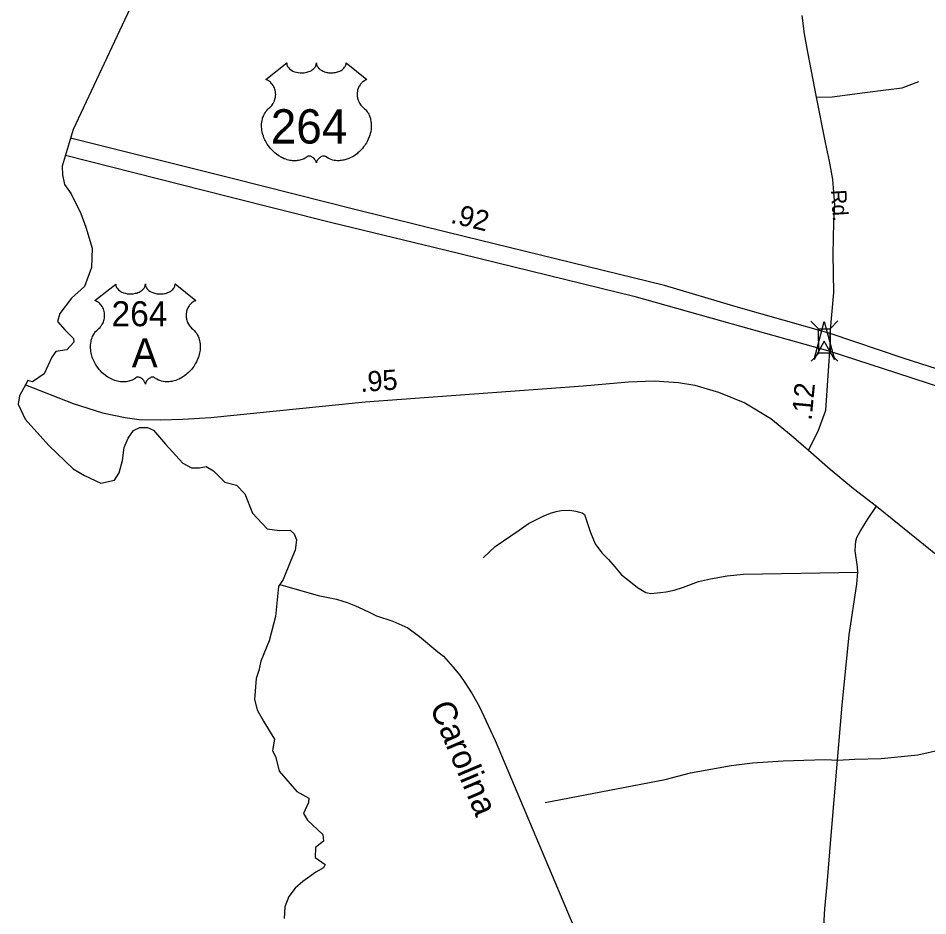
# Model space of a CAD drawing. Extents: x 2220236 to 2384410, y 720751 to 894131.
# Drawn here: x 2220236 to 2225871, y 748649 to 754209 of the extents above; entities that cross this region are included whole.
import ezdxf

# ---------------------------------------------------------------- set-up
doc = ezdxf.new("R2010")
doc.units = 0
for name, color, linetype in [('Exist Boundary Political CountyLine', 7, 'Continuous'), ('Exist Railroad Mainline', 7, 'Continuous'), ('Exist Railroad Mainline Label', 7, 'Continuous'), ('Exist Road Non-System Type 51', 7, 'Continuous'), ('Exist Road Primary US Attributed', 7, 'Continuous'), ('Exist Road Primary US Divided Attributed', 7, 'Continuous'), ('Exist Road Primary US Mileage Hundredths English Label', 7, 'Continuous'), ('Exist Road Primary US Shield CELL', 7, 'Continuous'), ('Exist Road Primary US Shield Number Label', 7, 'Continuous'), ('Exist Road Secondary Mileage Hundredths English Label', 7, 'Continuous'), ('Exist Road Secondary Structure Standard Bridge Attributed CELL', 7, 'Continuous'), ('Exist Road Secondary Structure Standard Bridge CELL', 7, 'Continuous'), ('Exist Road Secondary Type 51 Attributed', 7, 'Continuous'), ('Exist Road Secondary Type 51 Label', 7, 'Continuous')]:
    doc.layers.add(name, color=color, linetype=linetype)

msp = doc.modelspace()

# ---------------------------------------------------------------- linework, layer by layer
at = {"layer": 'Exist Boundary Political CountyLine'}
for points in [[(2293117.8, 894131.3), (2291903.9, 891776.4), (2258821.6, 829664.6), (2255410.5, 823324), (2242088.6, 797598.7), (2231459.6, 775980.5), (2225010.8, 762953.2), (2220575.6, 753519.5)], [(2220575.6, 753519.5), (2220508, 753291.8), (2220510.7, 753239.5), (2220521.7, 753179), (2220563, 753121.3), (2220623.5, 752999), (2220654, 752915.7), (2220692.9, 752785.2), (2220690.1, 752665.7), (2220645.7, 752546.3), (2220565.2, 752474.1), (2220493, 752379.7), (2220479.1, 752329.7), (2220524.9, 752278.1), (2220577.7, 752225.4), (2220580.5, 752203.1), (2220537.4, 752155.9), (2220468, 752144.8), (2220443.1, 752108.7), (2220397.3, 752005.9), (2220323.8, 751957.2), (2220295.9, 751964.3), (2220244.2, 751870.8), (2220235.6, 751819.2), (2220278.6, 751724.6), (2220424.7, 751561.3), (2220576.3, 751418.7), (2220645.7, 751377), (2220748.4, 751329.8), (2220831.7, 751346.5), (2220862.2, 751393.7), (2220881.6, 751468.7), (2220892.7, 751549.2), (2220917.7, 751607.5), (2220951, 751654.8), (2220989.9, 751674.2), (2221037.1, 751674.2), (2221073.2, 751657.5), (2221148.1, 751571.4), (2221256.4, 751452), (2221309.1, 751424.2), (2221359.1, 751424.2), (2221400.7, 751432.6), (2221446.5, 751404.8), (2221515.9, 751335.3), (2221588.1, 751315.9), (2221640.8, 751263.1), (2221688, 751143.7), (2221778.1, 751045.3), (2221854.5, 751035.4), (2221921.2, 751038.2), (2221946.1, 751015.9), (2221960, 750977.1), (2221951.7, 750913.2), (2221923.9, 750849.3), (2221876.8, 750732.6), (2221849, 750688.2), (2221829.6, 750502.1), (2221790.7, 750352.1), (2221738, 750227.2), (2221726.9, 750168.8), (2221710.2, 750118.8), (2221699.1, 749988.3), (2221715.8, 749924.4), (2221754.6, 749855), (2221797.6, 749785.5), (2221822.6, 749743.9), (2221811.6, 749673.8), (2221831.1, 749629.4), (2221853.4, 749544.5), (2221961.8, 749419.8), (2222036.3, 749377.6), (2222034.7, 749350.1), (2222002.3, 749282.1), (2222027.1, 749240.8)], [(2222027.1, 749240.8), (2222122.8, 749152.1), (2222127.6, 749111.4), (2222077.3, 749073), (2222075, 749010.7), (2222137.2, 748967.5), (2222127.6, 748946), (2222079.7, 748919.6), (2221999.9, 748861.3), (2221951.6, 748820.4), (2221913.4, 748769.2), (2221887, 748705.5), (2221883.5, 748632.5)]]:
    msp.add_lwpolyline(points, dxfattribs=at)
at = {"layer": 'Exist Railroad Mainline'}
msp.add_lwpolyline([(2221857.6, 750702), (2222094.5, 750632.2), (2222208, 750609.9), (2222273.6, 750590.5), (2222325.2, 750569.5), (2222370.7, 750548.5), (2222418.3, 750525.6), (2222454.6, 750507.5), (2222556.9, 750474.4), (2222649.2, 750433.1), (2222721.5, 750379.6), (2222836.3, 750284.7), (2222870.5, 750257), (2222928.9, 750191.4), (2222971.3, 750139.8), (2223003.7, 750094.1), (2223048.3, 750024.6), (2223093, 749942.9), (2223133.6, 749859.3), (2223190.5, 749735.8), (2224299.3, 747108)], dxfattribs=at)
at = {"layer": 'Exist Road Non-System Type 51'}
for points in [[(2225181.1, 753720.5), (2225278.4, 753723.1), (2225480.7, 753749), (2225611.7, 753764.6), (2225712.9, 753777.6), (2225815.4, 753816.5)], [(2223116.1, 750866.5), (2223191.7, 750937.3), (2223339.2, 751037.3), (2223397.8, 751078.8), (2223489.2, 751123.7), (2223533, 751144), (2223568.8, 751154.2), (2223600.7, 751160.6), (2223652.7, 751160.9), (2223689.8, 751154.5), (2223713, 751149.6), (2223730, 751145.9), (2223744.1, 751134.9), (2223780.6, 751023.9), (2223809.9, 750953.1), (2223851.4, 750898.2), (2223892.8, 750855.5), (2223931.8, 750810.4), (2223974.5, 750761.6), (2224029.4, 750717.7), (2224073.3, 750683.5), (2224123.3, 750651.8), (2224156.2, 750644.5), (2224214.7, 750651.7), (2224250.5, 750656.1), (2224300.5, 750666.5), (2224358.6, 750684.7), (2224450, 750720.1), (2224524.4, 750737.2), (2224627.7, 750755.1), (2224729.5, 750765.8), (2225437.1, 750777.5)], [(2225437.1, 750777.5), (2225435.9, 750810.4), (2225421.2, 750910.4), (2225423.7, 750942.2), (2225426.1, 750969), (2225432.2, 750992.2), (2225452.9, 751030), (2225496.8, 751103.2), (2225553.6, 751185.7)], [(2225310.9, 749612.3), (2225340.1, 749953.9), (2225384.7, 750389.5), (2225432.2, 750704.2), (2225437.1, 750777.5)], [(2225310.9, 749612.3), (2225418.4, 749619.2), (2225583.4, 749623.9), (2225809.8, 749645.2), (2226102.3, 749711.2), (2226581, 749808), (2227107.2, 749930.1)], [(2223499.6, 749351.2), (2224244.6, 749493.9), (2224401.6, 749533.7), (2224652.5, 749579.3), (2224785.4, 749596.4), (2224975.6, 749609.8), (2225103.6, 749613.5), (2225237.7, 749617.1), (2225310.9, 749612.3)], [(2224853, 747412.4), (2224859.1, 747472.2), (2224859.1, 747569.8), (2224859.1, 747690.6), (2224868.9, 747793.1), (2224881.1, 747891.9), (2224894.5, 747992), (2224917, 748054.3), (2224934.6, 748102.5), (2224985.9, 748184.7), (2225020.1, 748240.9), (2225158.7, 748382.4), (2225200.1, 748448.8), (2225216.4, 748497.1), (2225221.9, 748538.6), (2225226.8, 748586.2), (2225232.8, 748691.1), (2225248.7, 748843.6), (2225273.1, 749147.4), (2225310.9, 749612.3)]]:
    msp.add_lwpolyline(points, dxfattribs=at)
at = {"layer": 'Exist Road Primary US Attributed'}
for points in [[(2220281.1, 751937.5), (2220575.3, 751823), (2220758.1, 751764.6), (2220898.2, 751734.7), (2220984.7, 751722.9), (2221117.3, 751720.3), (2221255, 751725.5), (2221429.2, 751735.9), (2222386, 751832.1), (2223736.5, 751931.4), (2224016.3, 751956.7), (2224175.9, 751963.2), (2224326.3, 751952.8), (2224428.8, 751935.9), (2224575.4, 751893.1), (2224737.5, 751825.6), (2224898.3, 751729.5), (2225024.2, 751627), (2225133.1, 751533.6)], [(2225133.1, 751533.6), (2225266.8, 751415.3), (2225410.2, 751296.9), (2225553.6, 751185.7), (2227107.2, 749930.1)]]:
    msp.add_lwpolyline(points, dxfattribs=at)
at = {"layer": 'Exist Road Primary US Divided Attributed'}
for points in [[(2225266.7, 752256.5), (2224683.5, 752420.5), (2224239.4, 752552.4), (2222896.9, 752881.8), (2222321.2, 753024.9), (2221561.9, 753216.2), (2220559.6, 753465.4)], [(2220528.5, 753360.7), (2221530.9, 753106.4), (2222177.9, 752943.3), (2222879.1, 752773.7), (2224050.1, 752487.5), (2224658.9, 752316.5), (2225264.1, 752147.5)], [(2230227, 750711.3), (2229673, 750876.7), (2228722.4, 751178.3), (2228044.2, 751397.2), (2227410, 751581.5), (2226669.3, 751810.5), (2226196.2, 751951.4), (2225719, 752104), (2225266.7, 752256.5)], [(2225264.1, 752147.5), (2225678.4, 752013.1), (2226165.3, 751854), (2226641.4, 751721.1), (2227366.5, 751491), (2227996.2, 751293.3), (2228671, 751078.9), (2229637.3, 750773.9), (2230221.8, 750599.7)]]:
    msp.add_lwpolyline(points, dxfattribs=at)
at = {"layer": 'Exist Road Primary US Shield CELL'}
for points in [[(2221899.4, 753932), (2221899.7, 753926.7), (2221901, 753920.4), (2221902, 753917.1), (2221904.9, 753910.9), (2221909.8, 753903.5), (2221916.6, 753896.3), (2221924.3, 753890), (2221929.4, 753886.7), (2221938.2, 753881.9), (2221948.1, 753877.8), (2221959.2, 753874.6), (2221970.5, 753872.3), (2221982.9, 753870.9), (2221995.2, 753870.7), (2222008.4, 753871.7), (2222023, 753874.5), (2222029.7, 753876.2), (2222037.2, 753878.8), (2222044.2, 753881.7), (2222051.9, 753885.8), (2222058, 753889.8), (2222062.9, 753893.3), (2222069.7, 753899.8), (2222075.1, 753906.6), (2222077.4, 753910.4), (2222079.4, 753914), (2222082.1, 753921.8), (2222082.8, 753925.2), (2222083.4, 753932.3), (2222083.8, 753926.3), (2222084.4, 753922.6), (2222085.4, 753918.9), (2222086.9, 753915.1), (2222089.7, 753909.6), (2222092.7, 753905), (2222098.4, 753898.3), (2222102, 753894.9), (2222105.3, 753892.3), (2222114, 753886.3), (2222124.2, 753881.1), (2222129.2, 753878.9), (2222134.4, 753877.1), (2222140.9, 753875.1), (2222147.7, 753873.5), (2222154.4, 753872.4), (2222161.2, 753871.4), (2222168.2, 753870.8), (2222173.9, 753870.7), (2222180.9, 753870.8), (2222187.3, 753871.1), (2222193.9, 753871.9), (2222201.2, 753873.1), (2222207.1, 753874.4), (2222214.8, 753876.5), (2222221.8, 753879), (2222228, 753881.6), (2222235.9, 753885.8), (2222242.4, 753889.8), (2222247.1, 753893.6), (2222252.7, 753898.8), (2222258, 753905), (2222261.2, 753909.4), (2222263.4, 753914.1), (2222265.4, 753918.9), (2222266.7, 753924.1), (2222267.3, 753928.6), (2222267.4, 753932.4), (2222396, 753830), (2222393, 753828.8), (2222386, 753825.4), (2222380.4, 753822.1), (2222371.6, 753815.9), (2222367.8, 753812.5), (2222364, 753808.9), (2222360.5, 753805.1), (2222357.4, 753801.5), (2222353.7, 753796.4), (2222350.4, 753791.2), (2222347.1, 753785.5), (2222344.7, 753780.6), (2222340.8, 753770.2), (2222338.9, 753763.7), (2222337.6, 753758.2), (2222336.1, 753746.7), (2222335.7, 753741.2), (2222335.7, 753735.8), (2222336, 753730.1), (2222336.6, 753724.6), (2222337.6, 753718.9), (2222338.5, 753713.9), (2222340.1, 753707.8), (2222342.3, 753700.6), (2222345.2, 753693.7), (2222351, 753682.5), (2222358.6, 753671.2), (2222364, 753664.8), (2222369.3, 753659.3), (2222377.2, 753652.6), (2222381.5, 753648.8), (2222386.5, 753643.9), (2222394.5, 753634.5), (2222397.8, 753630.1), (2222401.1, 753625.2), (2222404.1, 753620.1), (2222407.2, 753614.6), (2222409.6, 753609.8), (2222414.1, 753598.8), (2222417.4, 753588.1), (2222418.9, 753582.5), (2222421.3, 753569.9), (2222422.2, 753563.6), (2222423.2, 753551.3), (2222423.3, 753536.4), (2222422.1, 753522.3), (2222419.5, 753505.8), (2222417.3, 753495.9), (2222413.9, 753484.4), (2222410.6, 753474.5), (2222404.7, 753459.8), (2222399.5, 753449.2), (2222392.8, 753436.7), (2222388.1, 753429.2), (2222382.7, 753421.2), (2222376, 753411.9), (2222368.1, 753402), (2222358.6, 753391.6), (2222350.9, 753383.9), (2222340.9, 753375), (2222334.8, 753369.9), (2222326.2, 753363.4), (2222314.3, 753355.5), (2222302.6, 753348.7), (2222292.7, 753343.6), (2222283.9, 753339.8), (2222272.5, 753335.5), (2222253.5, 753330.3), (2222246.6, 753328.8), (2222238.4, 753327.6), (2222230.7, 753326.9), (2222223.3, 753326.4), (2222213.2, 753326.4), (2222203.3, 753327.2), (2222193.9, 753328.5), (2222184.1, 753330.6), (2222173.8, 753333.6), (2222164.5, 753337.3), (2222155.1, 753341.9), (2222139.2, 753351.9), (2222134.6, 753354.4), (2222132, 753355), (2222125.9, 753355.3), (2222120.1, 753354.1), (2222114.2, 753351.8), (2222110.6, 753349.9), (2222105.8, 753346.8), (2222102.2, 753343.9), (2222097.8, 753339.7), (2222094.8, 753336.2), (2222092.4, 753333.5), (2222088, 753326.4), (2222086.4, 753323.1), (2222084.7, 753318.7), (2222083.2, 753312.3), (2222081.2, 753320.4), (2222078.8, 753325.7), (2222076.1, 753330.3), (2222073.3, 753334.3), (2222068.8, 753339.5), (2222064.8, 753343.3), (2222059.9, 753347.3), (2222054.7, 753350.4), (2222050.6, 753352.5), (2222046.8, 753354), (2222042.2, 753355.1), (2222038.4, 753355.4), (2222035.3, 753355.3), (2222031, 753354.4), (2222025.2, 753350.2), (2222019.6, 753346.4), (2222013.6, 753342.7), (2222006.5, 753338.9), (2222001.3, 753336.4), (2221995, 753334), (2221987.7, 753331.6), (2221979.9, 753329.5), (2221971.7, 753327.9), (2221964.6, 753326.8), (2221956.9, 753326.1), (2221950, 753325.9), (2221942.8, 753325.9), (2221936, 753326.5), (2221928.2, 753327.2), (2221918.5, 753328.6), (2221910.4, 753330.4), (2221901.9, 753332.7), (2221893.2, 753335.4), (2221883.9, 753339), (2221872.2, 753344.1), (2221864, 753348.3), (2221851.2, 753355.7), (2221836.2, 753366.1), (2221824.8, 753375.3), (2221816.5, 753382.8), (2221804.3, 753395.2), (2221797.1, 753403.4), (2221785.8, 753418), (2221778.6, 753428.5), (2221773.9, 753436.3), (2221767.1, 753448.7), (2221763.3, 753456.6), (2221758.5, 753468), (2221754.6, 753478.4), (2221751.4, 753488.2), (2221749.7, 753494.6), (2221747.3, 753505.6), (2221745.8, 753513.4), (2221744.4, 753524.1), (2221743.6, 753535.4), (2221743.4, 753545.8), (2221743.7, 753554.5), (2221744.7, 753564.6), (2221746.4, 753575.3), (2221748.4, 753584.5), (2221750.3, 753591.1), (2221753, 753599.2), (2221756.6, 753608.1), (2221760.9, 753616.6), (2221765, 753623.7), (2221770.1, 753631.3), (2221775.1, 753637.7), (2221781.6, 753644.9), (2221788.5, 753651.4), (2221794.7, 753656.5), (2221802.2, 753663.8), (2221806.1, 753668.2), (2221810.7, 753674.3), (2221814.4, 753680), (2221817.4, 753685.1), (2221821.3, 753692.6), (2221823.7, 753698.3), (2221826.6, 753706.9), (2221828.1, 753713), (2221829.6, 753720.8), (2221830.6, 753728.2), (2221831, 753737.4), (2221830.8, 753745), (2221829.8, 753753.9), (2221828.1, 753762.4), (2221826.1, 753769.9), (2221822.9, 753778.4), (2221820, 753784.6), (2221815.1, 753793), (2221809.6, 753800.9), (2221803.9, 753807.2), (2221798.2, 753812.9), (2221792.8, 753817.2), (2221787.6, 753820.9), (2221781, 753824.9), (2221774.7, 753828), (2221770.8, 753829.6)], [(2220839.7, 752562.4), (2220840, 752557.1), (2220841.3, 752550.8), (2220842.3, 752547.5), (2220845.2, 752541.3), (2220850.1, 752533.9), (2220856.9, 752526.7), (2220864.6, 752520.4), (2220869.7, 752517.1), (2220878.5, 752512.4), (2220888.4, 752508.2), (2220899.5, 752505), (2220910.8, 752502.7), (2220923.2, 752501.3), (2220935.5, 752501.1), (2220948.7, 752502.1), (2220963.2, 752504.9), (2220970, 752506.7), (2220977.5, 752509.3), (2220984.5, 752512.1), (2220992.2, 752516.2), (2220998.3, 752520.2), (2221003.2, 752523.7), (2221010, 752530.2), (2221015.4, 752537), (2221017.7, 752540.8), (2221019.7, 752544.4), (2221022.4, 752552.2), (2221023.1, 752555.6), (2221023.7, 752562.7), (2221024.1, 752556.7), (2221024.7, 752553), (2221025.7, 752549.4), (2221027.2, 752545.5), (2221030, 752540), (2221033, 752535.5), (2221038.7, 752528.7), (2221042.3, 752525.4), (2221045.6, 752522.7), (2221054.3, 752516.7), (2221064.5, 752511.5), (2221069.5, 752509.3), (2221074.7, 752507.5), (2221081.2, 752505.5), (2221088, 752503.9), (2221094.7, 752502.8), (2221101.5, 752501.8), (2221108.5, 752501.3), (2221114.2, 752501.1), (2221121.2, 752501.2), (2221127.6, 752501.6), (2221134.2, 752502.3), (2221141.5, 752503.6), (2221147.4, 752504.8), (2221155.1, 752506.9), (2221162.1, 752509.4), (2221168.3, 752512.1), (2221176.2, 752516.2), (2221182.7, 752520.3), (2221187.4, 752524.1), (2221193, 752529.2), (2221198.3, 752535.4), (2221201.5, 752539.9), (2221203.7, 752544.5), (2221205.7, 752549.4), (2221207, 752554.5), (2221207.6, 752559), (2221207.7, 752562.9), (2221336.3, 752460.4), (2221333.3, 752459.3), (2221326.3, 752455.8), (2221320.7, 752452.6), (2221311.9, 752446.3), (2221308.1, 752442.9), (2221304.3, 752439.3), (2221300.8, 752435.5), (2221297.7, 752432), (2221294, 752426.8), (2221290.7, 752421.6), (2221287.4, 752415.9), (2221285, 752411), (2221281.1, 752400.7), (2221279.2, 752394.1), (2221277.9, 752388.6), (2221276.4, 752377.1), (2221276, 752371.6), (2221276, 752366.2), (2221276.3, 752360.5), (2221276.9, 752355.1), (2221277.9, 752349.4), (2221278.8, 752344.4), (2221280.4, 752338.2), (2221282.6, 752331.1), (2221285.5, 752324.1), (2221291.3, 752313), (2221298.9, 752301.6), (2221304.3, 752295.2), (2221309.6, 752289.7), (2221317.5, 752283), (2221321.8, 752279.2), (2221326.8, 752274.3), (2221334.8, 752265), (2221338.1, 752260.5), (2221341.4, 752255.6), (2221344.4, 752250.5), (2221347.5, 752245), (2221349.9, 752240.3), (2221354.4, 752229.2), (2221357.7, 752218.5), (2221359.2, 752212.9), (2221361.6, 752200.3), (2221362.5, 752194.1), (2221363.5, 752181.7), (2221363.6, 752166.9), (2221362.4, 752152.7), (2221359.8, 752136.2), (2221357.6, 752126.4), (2221354.2, 752114.9), (2221350.9, 752104.9), (2221345, 752090.3), (2221339.8, 752079.6), (2221333.1, 752067.2), (2221328.4, 752059.6), (2221323, 752051.6), (2221316.3, 752042.3), (2221308.4, 752032.4), (2221298.9, 752022), (2221291.2, 752014.3), (2221281.2, 752005.4), (2221275.1, 752000.4), (2221266.5, 751993.8), (2221254.6, 751985.9), (2221242.9, 751979.2), (2221233, 751974.1), (2221224.2, 751970.3), (2221212.8, 751965.9), (2221193.8, 751960.7), (2221186.9, 751959.3), (2221178.7, 751958), (2221171, 751957.3), (2221163.6, 751956.8), (2221153.5, 751956.8), (2221143.6, 751957.6), (2221134.2, 751959), (2221124.4, 751961), (2221114.1, 751964), (2221104.8, 751967.7), (2221095.4, 751972.3), (2221079.5, 751982.4), (2221074.9, 751984.8), (2221072.3, 751985.5), (2221066.2, 751985.8), (2221060.4, 751984.6), (2221054.5, 751982.2), (2221050.9, 751980.3), (2221046.1, 751977.2), (2221042.5, 751974.3), (2221038.1, 751970.1), (2221035.1, 751966.6), (2221032.7, 751963.9), (2221028.3, 751956.8), (2221026.7, 751953.5), (2221025, 751949.1), (2221023.5, 751942.8), (2221021.5, 751950.8), (2221019.1, 751956.1), (2221016.4, 751960.7), (2221013.6, 751964.7), (2221009.1, 751969.9), (2221005.1, 751973.8), (2221000.2, 751977.7), (2220995, 751980.8), (2220990.9, 751983), (2220987.1, 751984.4), (2220982.5, 751985.5), (2220978.7, 751985.8), (2220975.6, 751985.8), (2220971.3, 751984.8), (2220965.5, 751980.6), (2220959.9, 751976.8), (2220953.9, 751973.1), (2220946.8, 751969.3), (2220941.6, 751966.9), (2220935.3, 751964.4), (2220928, 751962), (2220920.1, 751959.9), (2220912, 751958.3), (2220904.9, 751957.2), (2220897.2, 751956.5), (2220890.3, 751956.3), (2220883.1, 751956.4), (2220876.3, 751956.9), (2220868.5, 751957.6), (2220858.8, 751959), (2220850.7, 751960.9), (2220842.2, 751963.1), (2220833.5, 751965.9), (2220824.2, 751969.4), (2220812.5, 751974.5), (2220804.3, 751978.7), (2220791.5, 751986.1), (2220776.5, 751996.5), (2220765.1, 752005.7), (2220756.8, 752013.2), (2220744.6, 752025.7), (2220737.4, 752033.8), (2220726.1, 752048.4), (2220718.9, 752059), (2220714.2, 752066.7), (2220707.4, 752079.2), (2220703.6, 752087), (2220698.8, 752098.4), (2220694.9, 752108.8), (2220691.7, 752118.7), (2220690, 752125), (2220687.6, 752136), (2220686.1, 752143.8), (2220684.7, 752154.5), (2220683.9, 752165.9), (2220683.7, 752176.3), (2220684, 752184.9), (2220685, 752195), (2220686.7, 752205.8), (2220688.7, 752214.9), (2220690.6, 752221.6), (2220693.3, 752229.6), (2220696.9, 752238.5), (2220701.2, 752247), (2220705.3, 752254.1), (2220710.4, 752261.7), (2220715.4, 752268.1), (2220721.9, 752275.3), (2220728.8, 752281.8), (2220735, 752286.9), (2220742.5, 752294.2), (2220746.4, 752298.6), (2220751, 752304.8), (2220754.7, 752310.5), (2220757.7, 752315.6), (2220761.6, 752323.1), (2220764, 752328.7), (2220766.9, 752337.4), (2220768.4, 752343.4), (2220769.9, 752351.3), (2220770.9, 752358.6), (2220771.3, 752367.8), (2220771.1, 752375.4), (2220770.1, 752384.3), (2220768.4, 752392.8), (2220766.4, 752400.3), (2220763.2, 752408.8), (2220760.3, 752415), (2220755.4, 752423.5), (2220749.9, 752431.3), (2220744.2, 752437.7), (2220738.5, 752443.4), (2220733.1, 752447.6), (2220727.9, 752451.3), (2220721.3, 752455.3), (2220715, 752458.4), (2220711.1, 752460)]]:
    msp.add_lwpolyline(points, close=True, dxfattribs=at)
at = {"layer": 'Exist Road Secondary Structure Standard Bridge Attributed CELL'}
msp.add_lwpolyline([(2225167.2, 752094.3), (2225228.9, 752330.3), (2225293.5, 752095.1), (2225229.6, 752208.3)], close=True, dxfattribs=at)
at = {"layer": 'Exist Road Secondary Structure Standard Bridge CELL'}
for p, q in [((2225145.8, 752333.2), (2225194.8, 752284.6)), ((2225314, 752333.9), (2225265.4, 752284.9)), ((2225196.7, 752133.5), (2225148.1, 752084.5)), ((2225265.7, 752133.8), (2225314.7, 752085.2))]:
    msp.add_line(p, q, dxfattribs=at)
msp.add_lwpolyline([(2225265.4, 752284.9), (2225266, 752133.8), (2225195.4, 752133.5), (2225194.8, 752284.6)], close=True, dxfattribs=at)
at = {"layer": 'Exist Road Secondary Type 51 Attributed'}
for points in [[(2225266.7, 752256.5), (2225288.8, 752509.6), (2225284.9, 752747.1), (2225290.1, 752945.7), (2225295.2, 753052.1), (2225282.3, 753209.1), (2225261.5, 753323.3), (2225238.2, 753438.8), (2225181.1, 753720.5), (2225127.9, 753999.5), (2225107.2, 754112.4), (2225092.9, 754226.7)], [(2225264.1, 752147.5), (2225265.4, 752186.4), (2225266.7, 752256.5)], [(2225133.1, 751533.6), (2225191.5, 751650.4), (2225239.5, 751780.2), (2225258.9, 752055.3), (2225264.1, 752147.5)]]:
    msp.add_lwpolyline(points, dxfattribs=at)

# ---------------------------------------------------------------- texts
at = {"layer": 'Exist Railroad Mainline Label'}
msp.add_text('Carolina', height=150, rotation=292.8785, dxfattribs=at).set_placement((2222783.4, 749943))
at = {"layer": 'Exist Road Primary US Mileage Hundredths English Label'}
for s, rotation, p in [('.92', 346.2146, (2222909.4, 752943.1)), ('.95', 4.2022, (2222358.2, 751892.8))]:
    msp.add_text(s, height=125, rotation=rotation, dxfattribs=at).set_placement(p)
at = {"layer": 'Exist Road Primary US Shield Number Label'}
for s, height, p in [('264', 212.5, (2221800.5, 753432.7)), ('264', 155, (2220814, 752301.1)), ('A', 180, (2220939.2, 752046.3))]:
    msp.add_text(s, height=height, dxfattribs=at).set_placement(p)
at = {"layer": 'Exist Road Secondary Mileage Hundredths English Label'}
msp.add_text('.12', height=125, rotation=84.59, dxfattribs=at).set_placement((2225150.8, 751713.7))
at = {"layer": 'Exist Road Secondary Type 51 Label'}
msp.add_text('Rd.', height=95, rotation=273.7248, dxfattribs=at).set_placement((2225271.4, 753144.2))

doc.saveas('drawing.dxf')
